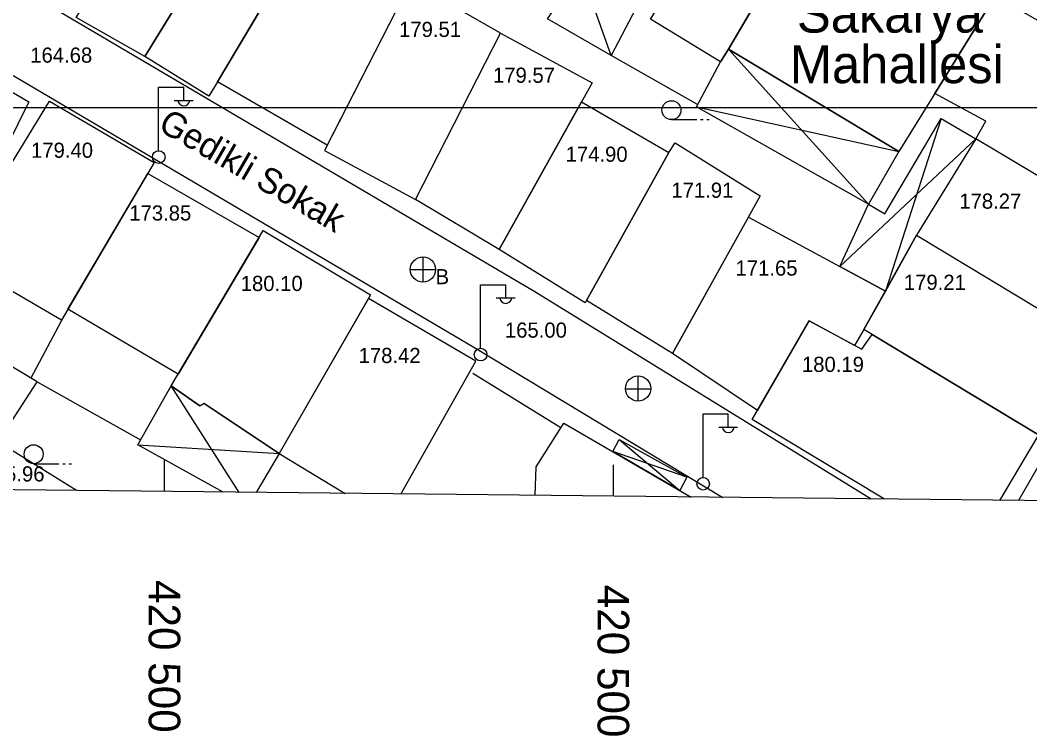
# Model space of a CAD drawing. Extents: x 419677 to 421689, y 4450851 to 4452923.
# Drawn here: x 420488.6 to 420568.5, y 4451517.7 to 4451574.3 of the extents above; entities that cross this region are included whole.
import ezdxf

# ---------------------------------------------------------------- set-up
doc = ezdxf.new("R2010")
doc.units = 0
doc.layers.add('AA_HH', color=7, linetype='Continuous')
doc.layers.add('Level 1', color=7, linetype='Continuous')

msp = doc.modelspace()

# ---------------------------------------------------------------- linework, layer by layer
at = {"layer": 'AA_HH'}
for p, q in [((420535.37, 4451571.492), (420532.971, 4451578.195)), ((420544.661, 4451571.997), (420555.739, 4451559.716)), ((420499.537, 4451563.974), (420499.537, 4451568.974)), ((420499.537, 4451568.974), (420501.537, 4451568.974)), ((420501.537, 4451567.974), (420501.537, 4451568.974)), ((420500.777, 4451567.934), (420502.277, 4451567.934)), ((420542.109, 4451567.426), (420558.132, 4451563.886)), ((420540.132, 4451566.412), (420542.132, 4451566.412)), ((420542.432, 4451566.412), (420542.632, 4451566.412)), ((420542.932, 4451566.412), (420543.132, 4451566.412)), ((420561.484, 4451566.516), (420557.065, 4451552.844)), ((420564.233, 4451564.891), (420553.459, 4451554.791)), ((420520.461, 4451555.552), (420520.461, 4451553.552)), ((420519.461, 4451554.552), (420521.461, 4451554.552)), ((420525.014, 4451548.344), (420525.014, 4451553.344)), ((420525.014, 4451553.344), (420527.014, 4451553.344)), ((420527.014, 4451552.344), (420527.014, 4451553.344)), ((420526.254, 4451552.304), (420527.754, 4451552.304)), ((420537.509, 4451544.126), (420537.509, 4451546.126)), ((420505.922, 4451536.919), (420500.537, 4451545.35)), ((420536.489, 4451545.116), (420538.489, 4451545.116)), ((420542.634, 4451538.119), (420542.634, 4451543.119)), ((420542.634, 4451543.119), (420544.634, 4451543.119)), ((420544.634, 4451542.119), (420544.634, 4451543.119)), ((420543.874, 4451542.079), (420545.374, 4451542.079)), ((420535.993, 4451541.107), (420540.81, 4451537.055)), ((420497.882, 4451540.69), (420509.088, 4451539.982)), ((420500, 4451536.982), (420500, 4451539.482)), ((420541.363, 4451538.12), (420535.488, 4451540.145)), ((420489.643, 4451539.185), (420491.643, 4451539.185)), ((420491.943, 4451539.185), (420492.143, 4451539.185)), ((420492.443, 4451539.185), (420492.643, 4451539.185)), ((420535.536, 4451536.606), (420535.536, 4451539.106))]:
    msp.add_line(p, q, dxfattribs=at)
for points in [[(420173.096, 4452234.536), (420705.284, 4452228.915), (420698.004, 4451534.891), (420165.768, 4451540.511)], [(420544.27, 4451587.465), (420544.444, 4451587.727), (420545.793, 4451586.878), (420546.139, 4451587.38), (420550.256, 4451585.099), (420549.953, 4451584.657), (420551.552, 4451583.764), (420544.661, 4451571.997), (420544.029, 4451570.99), (420538.469, 4451574.371), (420539.449, 4451575.942), (420538.176, 4451576.842)], [(420551.78, 4451584.152), (420553.146, 4451583.346), (420553.389, 4451583.871), (420565.944, 4451576.509), (420558.132, 4451563.886), (420544.661, 4451571.997)], [(420498.858, 4451583.65), (420504.109, 4451580.627), (420498.456, 4451571.401), (420493.002, 4451574.504)], [(420512.885, 4451564.398), (420504.193, 4451569.397), (420512.273, 4451582.99), (420519.055, 4451579.144), (420518.21, 4451577.84), (420519.364, 4451577.079)], [(420508.744, 4451578.684), (420509.423, 4451578.196), (420504.193, 4451569.397), (420503.519, 4451568.271), (420498.456, 4451571.401), (420504.435, 4451581.159)], [(420535.37, 4451571.492), (420530.309, 4451574.392), (420532.971, 4451578.195), (420535.994, 4451576.232), (420535.994, 4451576.232), (420536.725, 4451577.232), (420537.883, 4451576.331)], [(420526.608, 4451573.254), (420519.506, 4451577.357), (420512.665, 4451563.967), (420519.877, 4451560.086)], [(420564.233, 4451564.891), (420565.02, 4451566.299), (420560.983, 4451568.493), (420565.765, 4451576.22), (420583.361, 4451566.219), (420577.895, 4451556.749)], [(420533.859, 4451569.33), (420526.491, 4451556.143), (420519.877, 4451560.086), (420526.608, 4451573.254)], [(420489.251, 4451567.815), (420487.533, 4451564.286), (420482.055, 4451554.668), (420473.764, 4451559.35), (420479.264, 4451569.08), (420481.371, 4451572.446)], [(420542.109, 4451567.426), (420544.029, 4451570.99), (420544.661, 4451571.997), (420558.132, 4451563.886), (420555.739, 4451559.716)], [(420490.887, 4451567.871), (420499.174, 4451563.019), (420491.85, 4451550.534), (420483.324, 4451555.507)], [(420539.927, 4451563.823), (420533.312, 4451551.906), (420526.491, 4451556.143), (420533.012, 4451567.814)], [(420555.739, 4451559.716), (420557.034, 4451558.948), (420561.484, 4451566.516), (420564.233, 4451564.891), (420559.521, 4451557.261), (420557.065, 4451552.844), (420553.459, 4451554.791)], [(420547.16, 4451560.379), (420540.218, 4451547.918), (420533.418, 4451552.096), (420539.927, 4451563.823), (420540.426, 4451564.587)], [(420564.233, 4451564.891), (420559.521, 4451557.261), (420573.14, 4451549.059), (420577.895, 4451556.749)], [(420498.67, 4451562.161), (420507.498, 4451557.094), (420501.078, 4451546.263), (420492.362, 4451551.407)], [(420546.223, 4451558.697), (420557.065, 4451552.844), (420555.369, 4451549.796), (420554.635, 4451548.543), (420551.026, 4451550.479), (420546.95, 4451543.401), (420540.218, 4451547.918)], [(420507.816, 4451557.63), (420516.301, 4451552.546), (420509.088, 4451539.982), (420503.138, 4451543.945), (420502.812, 4451543.769), (420500.537, 4451545.35)], [(420573.14, 4451549.059), (420569.189, 4451541.464), (420555.369, 4451549.796), (420559.521, 4451557.261)], [(420535.993, 4451541.107), (420541.363, 4451538.12), (420540.81, 4451537.055), (420535.488, 4451540.145)]]:
    msp.add_lwpolyline(points, close=True, dxfattribs=at)
for points in [[(420555.953, 4451536.391), (420529.311, 4451552.776), (420483.97, 4451579.511), (420491.244, 4451592.234), (420502.153, 4451611.249), (420503.251, 4451613.033), (420503.806, 4451613.686), (420504.207, 4451613.925), (420504.658, 4451614.021), (420523.168, 4451603.096), (420566.037, 4451576.979), (420584.86, 4451566.21), (420567.612, 4451536.268)], [(420463.161, 4451537.371), (420460.331, 4451539.078), (420460.193, 4451539.138), (420473.903, 4451562.176), (420479.253, 4451571.911), (420480.347, 4451573.583), (420481.996, 4451573.442), (420524.481, 4451548.403), (420544.205, 4451536.515)], [(420542.204, 4451567.603), (420535.37, 4451571.492)], [(420518.702, 4451536.784), (420524.649, 4451547.298), (420516.142, 4451552.269), (420509.088, 4451539.982), (420514.294, 4451536.831)], [(420484.698, 4451537.143), (420486.88, 4451540.861), (420487.589, 4451542.069), (420489.922, 4451545.653), (420481.523, 4451550.683), (420479.108, 4451547.427), (420477.791, 4451545.158), (420473.209, 4451537.265)], [(420492.045, 4451550.866), (420489.433, 4451545.946)], [(420557.003, 4451536.38), (420546.534, 4451542.678), (420551.026, 4451550.479), (420555.193, 4451548.244), (420556.022, 4451549.402), (420569.189, 4451541.464), (420566.106, 4451536.284)], [(420524.398, 4451546.361), (420531.38, 4451542.051)], [(420489.922, 4451545.653), (420498.095, 4451541.064)], [(420504.639, 4451536.933), (420497.882, 4451540.69), (420500.537, 4451545.35), (420502.812, 4451543.769), (420503.138, 4451543.945), (420509.088, 4451539.982), (420507.253, 4451536.905)], [(420529.352, 4451536.672), (420529.414, 4451538.941), (420531.602, 4451542.402), (420541.694, 4451536.541)], [(420493.041, 4451537.055), (420486.88, 4451540.861), (420484.698, 4451537.143)]]:
    msp.add_lwpolyline(points, dxfattribs=at)
for centre, radius in [((420540.132, 4451567.162), 0.75), ((420499.548, 4451563.449), 0.5), ((420520.461, 4451554.552), 1), ((420525.024, 4451547.82), 0.5), ((420537.494, 4451545.135), 1), ((420489.643, 4451539.935), 0.75), ((420542.644, 4451537.595), 0.5)]:
    msp.add_circle(centre, radius, dxfattribs=at)
for centre in [(420501.538, 4451567.977), (420527.014, 4451552.348), (420544.634, 4451542.123)]:
    msp.add_arc(centre, 0.474, 184.83843, 355.14641, dxfattribs=at)
at = {"layer": 'Level 1'}
msp.add_lwpolyline([(420208.418, 4451712.736), (420657.498, 4451712.736), (420657.498, 4451567.355), (420208.418, 4451567.355)], close=True, dxfattribs=at)

# ---------------------------------------------------------------- texts
at = {"layer": 'AA_HH'}
for s, height, p in [('Sakarya', 3, (420550.067, 4451573.299)), ('179.51', 1.2, (420518.57, 4451572.955)), ('Mahallesi', 3, (420549.501, 4451569.299)), ('179.57', 1.2, (420526.005, 4451569.33)), ('179.40', 1.2, (420489.435, 4451563.391)), ('174.90', 1.2, (420531.755, 4451563.076)), ('171.91', 1.2, (420540.128, 4451560.229)), ('178.27', 1.2, (420562.922, 4451559.365)), ('173.85', 1.2, (420497.214, 4451558.427)), ('B', 1.2, (420521.461, 4451553.39)), ('171.65', 1.2, (420545.204, 4451554.067)), ('180.10', 1.2, (420506.037, 4451552.851)), ('179.21', 1.2, (420558.532, 4451552.942)), ('178.42', 1.2, (420515.369, 4451547.151)), ('180.19', 1.2, (420550.464, 4451546.447)), ('175.96', 1.2, (420485.597, 4451537.779))]:
    msp.add_text(s, height=height, dxfattribs=at).set_placement(p)
for s, height, rotation, p in [('164.68 ', 1.2, 359.99814, (420489.373, 4451570.921)), ('Gedikli Sokak', 2, 329.82535, (420499.394, 4451565.641)), ('165.00 ', 1.2, 359.99814, (420526.948, 4451549.159)), ('420 500', 2.5, 270, (420498.75, 4451529.982)), ('420 500', 2.5, 270, (420534.286, 4451529.606))]:
    msp.add_text(s, height=height, rotation=rotation, dxfattribs=at).set_placement(p)

doc.saveas('drawing.dxf')
